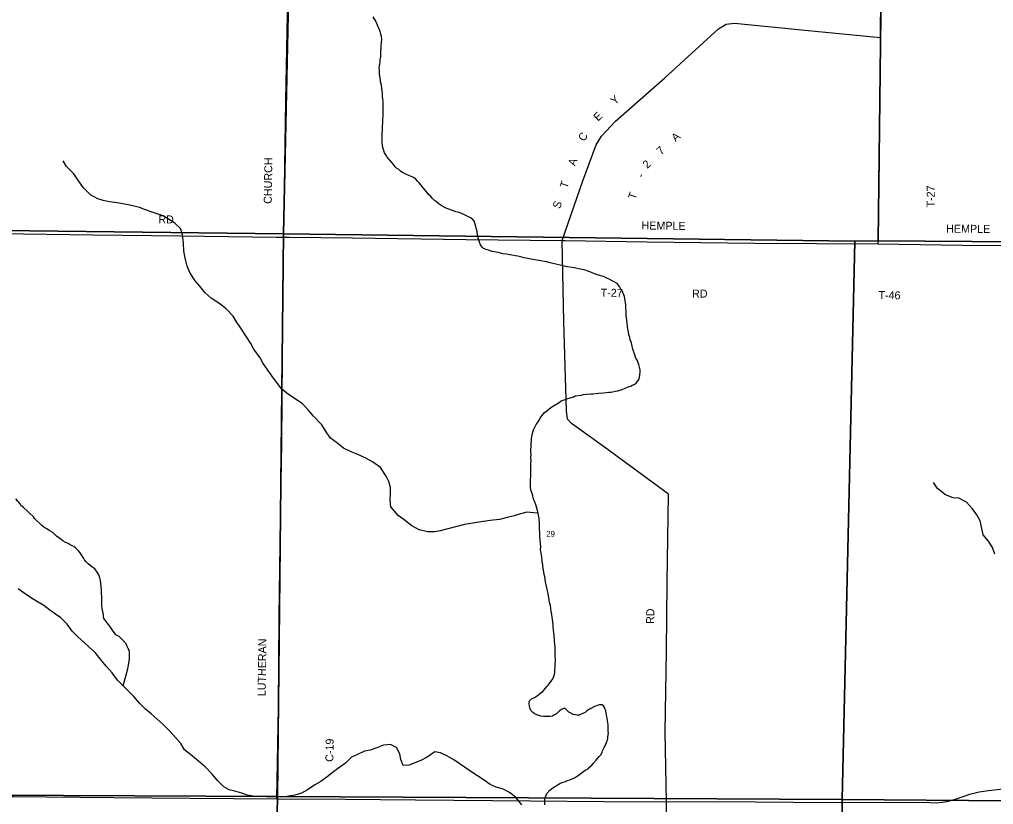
# Model space of a CAD drawing. Extents: x 1312308 to 1684953, y 460642 to 865172.
# Drawn here: x 1446100 to 1455224, y 614530 to 621889 of the extents above; entities that cross this region are included whole.
import ezdxf

# ---------------------------------------------------------------- set-up
doc = ezdxf.new("R2010")
doc.units = 0
for name, color, linetype in [('GM_X_County_Road', 7, 'Continuous'), ('GM_X_County_Road_Text', 7, 'Continuous'), ('GM_X_Minor_River', 7, 'Continuous'), ('GM_X_Section', 7, 'Continuous'), ('GM_X_Section_Text', 7, 'Continuous'), ('GM_X_Township_Road', 7, 'Continuous'), ('GM_X_Township_Road_Text', 7, 'Continuous')]:
    doc.layers.add(name, color=color, linetype=linetype)

msp = doc.modelspace()

# ---------------------------------------------------------------- linework, layer by layer
at = {"layer": 'GM_X_County_Road'}
for points in [[(1448511.2, 614582.4), (1448524.9, 615438.9), (1448532.1, 616287.4), (1448544.7, 617196.1), (1448557.1, 617918.4), (1448563.6, 618731.2), (1448572.3, 619644.4), (1448575.1, 619847.9), (1448581.3, 620306.7), (1448594, 621127.5), (1448612.1, 622102.6)], [(1448511.2, 614582.4), (1449152.7, 614579.8), (1449807.9, 614573.6), (1450888.3, 614564.4), (1451573.9, 614560), (1452161.1, 614555.7), (1452640.4, 614557.4), (1453347.3, 614552.7), (1454625.3, 614549.4), (1454689.7, 614547.5), (1454742.8, 614551.6), (1454785.4, 614558.6), (1454866.5, 614581.1), (1455002.6, 614627.3), (1455090.4, 614648), (1455175.5, 614662.4), (1455609.1, 614710.5)], [(1443164.3, 614625), (1443852, 614618.7), (1444163.2, 614618.3), (1444899.9, 614613.2), (1445175.8, 614608.8), (1445840.7, 614605.8), (1446043.5, 614605.5), (1446981.5, 614597.4), (1447697.6, 614588.3), (1448511.2, 614582.4)]]:
    msp.add_lwpolyline(points, dxfattribs=at)
at = {"layer": 'GM_X_Minor_River'}
for points in [[(1450371.4, 619961.1), (1450365.9, 619981.3), (1450360.3, 619995.5), (1450340.8, 620020.2), (1450324.9, 620030.6), (1450299.1, 620043.3), (1450275.2, 620054), (1450261.4, 620062.4), (1450217.5, 620079.5), (1450187.5, 620086.3), (1450165.6, 620096.9), (1450103.7, 620116.5), (1450078, 620131.2), (1450050.2, 620146), (1450028.4, 620162.6), (1450004.7, 620179.3), (1449987, 620193.8), (1449969.4, 620212.4), (1449951.7, 620228.9), (1449932.1, 620249.5), (1449916.5, 620270), (1449897, 620292.7), (1449885.3, 620309), (1449869.6, 620325.5), (1449857.9, 620339.9), (1449842.2, 620356.4), (1449828.6, 620372.8), (1449811, 620391.4), (1449797.2, 620403.8), (1449779.3, 620414.3), (1449763.4, 620420.7), (1449745.5, 620427.2), (1449719.6, 620439.9), (1449705.7, 620446.2), (1449687.8, 620454.7), (1449672, 620465.2), (1449654.3, 620481.7), (1449632.5, 620494.3), (1449618.8, 620508.8), (1449605.1, 620527.2), (1449587.6, 620547.8), (1449566.1, 620574.4), (1449544.6, 620599.1), (1449531.1, 620621.6), (1449519.5, 620640), (1449512, 620660.3), (1449502.6, 620688.7), (1449501.2, 620710.9), (1449497.8, 620735.2), (1449498.3, 620755.3), (1449497.1, 620785.5), (1449499.6, 620882.1), (1449502.9, 620930.3), (1449504.8, 621004.7), (1449505.9, 621047), (1449506.9, 621085.2), (1449505.8, 621121.4), (1449504.2, 621137.6), (1449501.1, 621173.9), (1449499.5, 621188), (1449498.3, 621222.3), (1449491.5, 621268.8), (1449487.9, 621286.9), (1449482.4, 621305.2), (1449480.8, 621323.4), (1449477.2, 621339.5), (1449473.8, 621361.8), (1449472.2, 621377.9), (1449470.7, 621398.1), (1449471.1, 621414.2), (1449469.8, 621440.4), (1449474.6, 621470.4), (1449477, 621488.5), (1449479.6, 621510.6), (1449484.4, 621538.7), (1449485.8, 621593), (1449488.5, 621621.1), (1449489, 621639.2), (1449492, 621677.4), (1449492.5, 621697.5), (1449489.3, 621729.8), (1449483.9, 621752), (1449478.4, 621776.3), (1449463.3, 621814.9), (1449444.3, 621857.7), (1449436.6, 621871.9), (1449413.5, 621912.8)], [(1450957.8, 617261.8), (1450914.7, 617266), (1450852.5, 617271.3), (1450791.9, 617256.4), (1450733.3, 617237.4), (1450666.6, 617220.7), (1450595.9, 617202), (1450509.3, 617193.6), (1450444.7, 617182.8), (1450382.2, 617174), (1450327.7, 617163), (1450269.3, 617154.1), (1450182.4, 617133.7), (1450125.8, 617116.7), (1450040.9, 617094.3), (1449986.4, 617085.3), (1449922.2, 617086.5), (1449842.2, 617106.2), (1449774.6, 617143.6), (1449703.4, 617199.3), (1449645.9, 617240.5), (1449579.3, 617322.2), (1449570.4, 617378.6), (1449573.8, 617448.8), (1449574.9, 617503), (1449560, 617557.6), (1449534.9, 617608.3), (1449480.3, 617689.7), (1449404.9, 617741.4), (1449345.4, 617776.7), (1449269.7, 617810.3), (1449205.9, 617835.6), (1449136.2, 617871.1), (1449069, 617924.7), (1449011.6, 617966), (1448966.7, 618033.2), (1448931.6, 618088.1), (1448852.9, 618170), (1448803.9, 618231.2), (1448746.9, 618290.5), (1448685.4, 618329.9), (1448615.9, 618375.5), (1448556.6, 618424.8), (1448478.3, 618526.8), (1448441.2, 618579.8), (1448382.7, 618665.3), (1448353.6, 618716.1), (1448294.9, 618797.6), (1448265.9, 618850.4), (1448225, 618913.5), (1448174.4, 618996.9), (1448133.4, 619055.9), (1448100.3, 619108.8), (1448033.4, 619178.4), (1447966.1, 619230), (1447894.7, 619277.6), (1447839.5, 619326.9), (1447788.5, 619388.2), (1447745.3, 619439.2), (1447698.6, 619512.5), (1447671.7, 619575.3), (1447654.9, 619639.9), (1447638.4, 619716.6), (1447635.9, 619793), (1447627.5, 619869.5), (1447606.6, 619930.2), (1447553.3, 619979.5), (1447495.8, 620016.8), (1447444.2, 620047.9), (1447390.3, 620067.1), (1447334.4, 620086.2), (1447280.6, 620105.4), (1447222.7, 620126.6), (1447148.7, 620144.2), (1447068.6, 620159.8), (1447014.5, 620168.9), (1446942.4, 620178.3), (1446884.4, 620191.5), (1446832.4, 620208.6), (1446764.9, 620246.1), (1446699.9, 620311.7), (1446645.1, 620385.1), (1446608.1, 620442.1), (1446541.2, 620511.7), (1446508.1, 620564.6)], [(1451306.2, 618360.3), (1451364.8, 618369), (1451379, 618372.7), (1451411.3, 618375.9), (1451453.6, 618378.9), (1451471.7, 618378.5), (1451522.2, 618385.3), (1451570.6, 618388.2), (1451598.9, 618391.5), (1451619.1, 618395), (1451639.3, 618396.5), (1451655.5, 618400.2), (1451683.7, 618403.5), (1451703.9, 618407.1), (1451744.6, 618422.2), (1451801.6, 618444.9), (1451825.9, 618452.4), (1451840.2, 618460.1), (1451856.5, 618467.8), (1451876.9, 618479.3), (1451902, 618515), (1451906.6, 618537), (1451909, 618553), (1451914, 618589.2), (1451912.4, 618605.3), (1451905.3, 618641.7), (1451899.6, 618655.9), (1451884.5, 618696.5), (1451872.9, 618714.9), (1451859.9, 618755.5), (1451844.9, 618798.1), (1451843.3, 618812.2), (1451832.3, 618856.8), (1451821, 618885.2), (1451815.6, 618911.5), (1451808.2, 618933.9), (1451804.8, 618960.1), (1451799.5, 618986.4), (1451796.2, 619014.7), (1451790.8, 619041), (1451787.5, 619067.2), (1451784.1, 619093.4), (1451782.7, 619115.6), (1451783.2, 619135.8), (1451781.8, 619157.9), (1451780.4, 619184.1), (1451779.3, 619218.4), (1451774.1, 619252.7), (1451767.1, 619293.1), (1451746.3, 619344), (1451728.8, 619368.5), (1451719.2, 619384.9), (1451697.8, 619413.6), (1451664.1, 619434.5), (1451650.1, 619438.9), (1451624.4, 619455.6), (1451608.5, 619462), (1451570.7, 619479), (1451524.7, 619492.2), (1451484.8, 619505.3), (1451456.9, 619516), (1451441, 619522.4), (1451389.1, 619541.8), (1451353.1, 619548.7), (1451299.1, 619562.1), (1451275, 619564.7), (1451232.9, 619571.8), (1451214.9, 619574.2), (1451150.8, 619587.9), (1451124.8, 619594.5), (1451094.8, 619601.3), (1451070.8, 619607.9), (1451056.8, 619610.3), (1451036.8, 619616.8), (1450964.7, 619630.6), (1450926.6, 619635.6), (1450878.5, 619644.8), (1450860.5, 619649.3), (1450828.5, 619656.1), (1450806.5, 619660.6), (1450766.5, 619669.7), (1450746.4, 619672.2), (1450710.3, 619679.1), (1450692.3, 619681.5), (1450660.3, 619688.3), (1450628.1, 619691.1), (1450608.2, 619697.7), (1450584.2, 619704.3), (1450568.2, 619706.7), (1450524.1, 619715.8), (1450502.1, 619722.4), (1450462.2, 619735.4), (1450446.3, 619741.8), (1450432.6, 619756.3), (1450419, 619776.7), (1450409.6, 619803.1), (1450400.4, 619833.5), (1450391.2, 619868), (1450386, 619902.3), (1450378.8, 619932.7), (1450371.4, 619961.1)], [(1451028, 615620.3), (1451040.5, 615636.1), (1451052.9, 615649.8), (1451063.3, 615663.7), (1451080, 615685.4), (1451094.6, 615707.2), (1451105.3, 615729.1), (1451109.9, 615751.1), (1451114.3, 615765.1), (1451114.7, 615783.2), (1451117.9, 615827.3), (1451119.5, 615889.7), (1451118.3, 615921.9), (1451117.1, 615952.1), (1451117.6, 615970.2), (1451116.6, 616012.5), (1451115, 616026.6), (1451112, 616066.9), (1451109.2, 616115.3), (1451102.5, 616167.7), (1451099.1, 616192), (1451097.8, 616216.1), (1451094.4, 616242.4), (1451091, 616264.6), (1451089.5, 616286.8), (1451086.2, 616313), (1451080.9, 616341.3), (1451075.5, 616367.6), (1451072.2, 616395.8), (1451064.9, 616424.2), (1451061.5, 616450.4), (1451050.9, 616507), (1451045.6, 616533.3), (1451040.3, 616561.6), (1451033, 616589.9), (1451027.7, 616618.2), (1451024.1, 616638.4), (1451022.5, 616652.6), (1451015.3, 616687), (1451008.4, 616731.4), (1451001.2, 616761.7), (1451001.6, 616779.8), (1450996.2, 616802.1), (1450994.5, 616816.2), (1450991.4, 616850.5), (1450986.4, 616890.9), (1450982.8, 616907.1), (1450981.1, 616921.2), (1450981.9, 616949.3), (1450978.6, 616977.6), (1450977.5, 617011.8), (1450974.3, 617046.1), (1450974.8, 617066.2), (1450973.4, 617088.4), (1450971.7, 617102.5), (1450970.2, 617120.7), (1450970.8, 617142.8), (1450969.2, 617160.9), (1450969.7, 617179), (1450968.1, 617193.2), (1450966.6, 617213.3), (1450964.9, 617227.5), (1450961.3, 617241.6), (1450957.8, 617261.8), (1450952.3, 617286.1), (1450939.4, 617328.7), (1450924.4, 617373.3), (1450914.9, 617393.7), (1450903.9, 617436.2), (1450890.9, 617478.8), (1450887.5, 617501), (1450886.2, 617531.2), (1450885.5, 617581.6), (1450888.1, 617601.6), (1450890.7, 617704.2), (1450889.3, 617728.4), (1450892, 617754.5), (1450890.6, 617776.7), (1450891.6, 617816.9), (1450890, 617831), (1450892.1, 617913.5), (1450894.8, 617941.6), (1450897.3, 617957.6), (1450899.9, 617979.7), (1450902.4, 617999.8), (1450915.6, 618043.7), (1450926.3, 618067.6), (1450941, 618093.4), (1450957.8, 618117.2), (1450972.5, 618141), (1450981, 618158.9), (1451018.4, 618204.3), (1451038.9, 618219.9), (1451076, 618253.2), (1451102.6, 618268.6), (1451153.7, 618299.6), (1451174.2, 618313.2), (1451210.7, 618326.4), (1451227, 618334.1), (1451287.9, 618352.7), (1451306.2, 618360.3)], [(1455234.3, 616876.5), (1455215.5, 616941.1), (1455176.5, 617000.1), (1455125.4, 617057.3), (1455114.6, 617117.8), (1455099.9, 617188.3), (1455067, 617247.2), (1455027.9, 617302.2), (1454968.9, 617363.6), (1454897.3, 617401.2), (1454847.1, 617406.2), (1454773.3, 617433.7), (1454698.1, 617491.4), (1454661.1, 617548.4)], [(1447070, 615642.7), (1447115.8, 615801.1), (1447118.3, 615821.2), (1447123.2, 615855.2), (1447127.8, 615877.3), (1447130.4, 615899.3), (1447131.4, 615939.5), (1447129.9, 615957.7), (1447126.4, 615975.9), (1447118.8, 615994.2), (1447109.1, 616010.5), (1447097.7, 616036.9), (1447072.4, 616067.7), (1447033.1, 616104.9), (1447003.3, 616121.7), (1446989.7, 616140.2), (1446978, 616156.5), (1446945, 616201.6), (1446929.4, 616220.1), (1446902.2, 616256.9), (1446890.5, 616275.3), (1446887, 616295.5), (1446885.4, 616309.7), (1446874.8, 616366.3), (1446871.6, 616398.5), (1446870.2, 616422.7), (1446870.6, 616436.8), (1446869.6, 616477.1), (1446868.4, 616507.3), (1446867.2, 616541.5), (1446860.8, 616602), (1446857.5, 616630.3), (1446852.1, 616654.6), (1446846.5, 616672.8), (1446838.9, 616689.1), (1446827.3, 616709.5), (1446804, 616740.2), (1446788.1, 616750.7), (1446760.5, 616771.5), (1446742.7, 616786), (1446721.2, 616808.6), (1446709.5, 616825), (1446696, 616845.5), (1446680.5, 616870), (1446666.9, 616888.4), (1446651.3, 616908.9), (1446637.7, 616925.4), (1446623.8, 616935.8), (1446608.1, 616948.2), (1446594.1, 616954.6), (1446574.2, 616963.1), (1446554.4, 616975.7), (1446528.6, 616988.4), (1446504.8, 617003), (1446477.2, 617023.8), (1446445.5, 617044.7), (1446412.2, 617079.7), (1446376.5, 617098.7), (1446354.7, 617113.3), (1446329, 617130), (1446309.3, 617146.6), (1446287.7, 617167.3), (1446260.1, 617192.1), (1446240.5, 617212.7), (1446230.8, 617227), (1446191.6, 617264.2), (1446173.8, 617278.7), (1446138.5, 617315.8), (1446112.9, 617334.5), (1446105.2, 617348.8), (1446064.1, 617396.1)], [(1446488.5, 616279.6), (1446437.2, 616315.2), (1446384, 616352.9), (1446326.8, 616394.7), (1446269.5, 616430.4), (1446204.3, 616470.4), (1446143.1, 616510.3), (1446087.9, 616552)], [(1450805.7, 614526.2), (1450753.3, 614593.9), (1450696.2, 614639.7), (1450624.9, 614675.8), (1450565, 614691.6), (1450507.5, 614719.3), (1450452.2, 614757), (1450389.1, 614798.9), (1450337.7, 614832.5), (1450278.6, 614874.3), (1450227.3, 614909.8), (1450168.1, 614949.7), (1450102.8, 614985.6), (1450043.2, 615013.4), (1449989.2, 615022.9), (1449919.6, 614974.7), (1449860.5, 614944.2), (1449803.6, 614921.7), (1449750.7, 614899), (1449692.3, 614894.7), (1449671.8, 614953.5), (1449661.2, 615006), (1449632.6, 615065), (1449575.1, 615092.7), (1449510.6, 615086.5), (1449445.6, 615060.2), (1449384.8, 615039.8), (1449330.3, 615031.3), (1449267.1, 614998.9), (1449210.1, 614974.4), (1449152.3, 614917.8), (1449101, 614879), (1449045.7, 614840.4), (1448994.3, 614797.7), (1448922.6, 614747.4), (1448867.4, 614714.9), (1448797.8, 614666.6), (1448742.7, 614638), (1448679.9, 614617.7), (1448605.2, 614605.7), (1448540.7, 614599.5), (1448414.2, 614603), (1448356, 614606.6), (1448287.7, 614608.5), (1448233.7, 614618.1), (1448182, 614637.6), (1448116.2, 614655.5), (1448064.3, 614667), (1448012.7, 614694.5), (1447954.2, 614756.4), (1447903.5, 614814.1), (1447839.1, 614884.2), (1447776.2, 614938.1), (1447701.5, 614998.4), (1447646.5, 615044.2), (1447609.9, 615101.4), (1447563.1, 615154.9), (1447508.5, 615216.7), (1447442, 615282.8), (1447389, 615330.5), (1447332.1, 615380.3), (1447281, 615423.9), (1447224.3, 615481.7), (1447171.8, 615543.5), (1447070, 615642.7), (1447017.2, 615696.4), (1446968.8, 615766), (1446916.1, 615823.8), (1446869.4, 615879.3), (1446807.2, 615955.4), (1446756.2, 616003), (1446701.3, 616050.7), (1446646.4, 616102.5), (1446593.6, 616154.2), (1446545.1, 616219.8), (1446488.5, 616279.6)], [(1451021.8, 614526.1), (1451020.6, 614556.3), (1451021.1, 614574.4), (1451023.5, 614592.4), (1451032.3, 614618.4), (1451038.7, 614632.3), (1451067.7, 614663.8), (1451082.1, 614677.5), (1451112.8, 614698.9), (1451127.1, 614706.6), (1451145.5, 614718.2), (1451161.8, 614725.9), (1451182.3, 614737.5), (1451212.7, 614744.8), (1451233, 614754.3), (1451255.4, 614761.8), (1451275.7, 614771.4), (1451298.1, 614780.9), (1451318.6, 614792.5), (1451332.9, 614802.2), (1451361.6, 614823.7), (1451398.6, 614850.9), (1451425.1, 614864.4), (1451443.7, 614882), (1451462.2, 614897.7), (1451474.7, 614913.5), (1451501.7, 614947), (1451530.7, 614980.5), (1451549.4, 615000.2), (1451557.9, 615020.1), (1451562.3, 615034.1), (1451579.4, 615071.9), (1451587.8, 615085.8), (1451600.8, 615119.6), (1451609.2, 615133.5), (1451611.6, 615149.5), (1451612, 615163.6), (1451616.9, 615199.7), (1451615.3, 615215.8), (1451614.1, 615248), (1451612.8, 615274.2), (1451609.5, 615300.5), (1451607.9, 615318.6), (1451604.4, 615338.8), (1451602.8, 615352.9), (1451599.2, 615371.1), (1451595.6, 615385.3), (1451592.1, 615407.5), (1451584.4, 615421.8), (1451578.9, 615440), (1451571.2, 615456.3), (1451553.3, 615464.8), (1451529.1, 615463.3), (1451496.6, 615452.1), (1451480.4, 615446.4), (1451451.8, 615429), (1451413, 615409.8), (1451398.5, 615394.1), (1451382.2, 615386.4), (1451355.8, 615375), (1451341.5, 615369.3), (1451323.4, 615367.7), (1451307.3, 615370.1), (1451287.3, 615374.6), (1451259.5, 615389.4), (1451245.6, 615395.8), (1451226, 615414.3), (1451210.2, 615428.8), (1451194.2, 615431.2), (1451177.8, 615421.5), (1451157.4, 615407.9), (1451128.5, 615380.5), (1451112.1, 615370.8), (1451093.7, 615359.2), (1451067.4, 615355.8), (1451039.2, 615354.4), (1451007, 615355.2), (1450983, 615359.8), (1450959, 615366.4), (1450945, 615370.8), (1450921.2, 615383.4), (1450907.3, 615391.8), (1450889.8, 615412.4), (1450880.3, 615436.7), (1450875.2, 615473.1), (1450873.6, 615487.2), (1450878, 615503.2), (1450894.6, 615520.9), (1450923.1, 615532.3), (1450941.5, 615545.9), (1450962, 615559.5), (1450986.7, 615581), (1451003.1, 615590.7), (1451013.5, 615604.5), (1451028, 615620.3)]]:
    msp.add_lwpolyline(points, dxfattribs=at)
at = {"layer": 'GM_X_Section'}
for points in [[(1443369.8, 625229.9), (1448684.1, 625165.1), (1448573.8, 619879.7), (1443287.6, 619943.9)], [(1448684.1, 625165.1), (1454204, 625082.2), (1454142, 619813.9), (1453924, 619812.3), (1448573.8, 619879.7)], [(1454204, 625082.2), (1459521.5, 625085.3), (1459424.8, 619777.8), (1454142, 619813.9)], [(1443287.6, 619943.9), (1448573.8, 619879.7), (1448515.8, 614605.3), (1443168.8, 614630.7), (1443265.9, 619262.4)], [(1448573.8, 619879.7), (1453924, 619812.3), (1453806.8, 614577.1), (1448515.8, 614605.3)], [(1453924, 619812.3), (1454142, 619813.9), (1459424.8, 619777.8), (1459323.4, 614534.3), (1453806.8, 614577.1)], [(1443168.8, 614630.7), (1448515.8, 614605.3), (1448412.6, 609263.8), (1443044.1, 609319.5)], [(1448515.8, 614605.3), (1453806.8, 614577.1), (1453800.8, 609199.7), (1448412.6, 609263.8)], [(1453806.8, 614577.1), (1459323.4, 614534.3), (1459175.1, 609143.8), (1453800.8, 609199.7)]]:
    msp.add_lwpolyline(points, close=True, dxfattribs=at)
at = {"layer": 'GM_X_Township_Road'}
for points in [[(1454144.7, 619838.2), (1454154.3, 620590.5), (1454162.1, 621198.4), (1454163.9, 621720.1), (1454171.4, 622494.5), (1454174.2, 623023.5), (1454174.3, 623040.7)], [(1451184.2, 619816.4), (1451377.2, 620376.2), (1451503, 620714.7), (1451552.9, 620793.9), (1451682.3, 620935.5), (1452144.2, 621342.9), (1452647.4, 621801.5), (1452718.5, 621846.1), (1452798.8, 621854.4), (1453456.4, 621789.8), (1454163.9, 621720.1)], [(1443279.1, 619936.6), (1444259.6, 619904.8), (1445068.7, 619895.2), (1445919.7, 619882.8), (1446788.7, 619871.9), (1447607.7, 619860.1), (1448504.8, 619848.6), (1448575.1, 619847.9), (1448627.3, 619847.3)], [(1448627.3, 619847.3), (1449219.7, 619841.1), (1450283.1, 619828), (1451184.2, 619816.4)], [(1451184.2, 619816.4), (1451184.2, 619816.4), (1451210.5, 619816), (1451975.1, 619805.2), (1452988.4, 619791.1), (1454144, 619786), (1454144.7, 619838.2)], [(1452161.1, 614555.7), (1452149.3, 615210.1), (1452160.5, 615970.2), (1452167, 616610.1), (1452179.9, 617440.5), (1451578.9, 617879), (1451271.4, 618100.4), (1451234.3, 618143.4), (1451224.1, 618221.8), (1451199.1, 619059.3), (1451184.2, 619816.4)], [(1454144, 619786), (1454928.9, 619772.8), (1455738.2, 619771.2), (1456341, 619763.1), (1456356, 619762.9)], [(1452218.2, 609194.8), (1452224.6, 609518.9), (1452211.8, 610132), (1452202.6, 610865.8), (1452195, 611464.6), (1452178.3, 612490.3), (1452177.7, 612551), (1452162.6, 612708.8), (1452148.6, 612845.3), (1452156.5, 613341.5), (1452159.9, 613878.5), (1452161.1, 614555.7)]]:
    msp.add_lwpolyline(points, dxfattribs=at)

# ---------------------------------------------------------------- texts
at = {"layer": 'GM_X_County_Road_Text'}
for s, rotation, p in [('CHURCH', 89.00932, (1448462, 620160.6)), ('LUTHERAN', 89.10686, (1448404.8, 615544.7)), ('C-19', 89.31422, (1449039.7, 614930.2))]:
    msp.add_text(s, height=75, rotation=rotation, dxfattribs=at).set_placement(p)
at = {"layer": 'GM_X_Section_Text'}
msp.add_text('29', height=55.25, rotation=0.00001, dxfattribs=at).set_placement((1451033.1, 617040))
at = {"layer": 'GM_X_Township_Road_Text'}
for s, rotation, p in [('Y', 41.71401, (1451676.5, 621085.4)), ('E', 44.63332, (1451519.8, 620930.5)), ('C', 54.89063, (1451387.2, 620739.7)), ('A', 41.79659, (1452246, 620738.2)), ('7', 42.11021, (1452109.2, 620614.6)), ('A', 69.48189, (1451304.1, 620510.3)), ('2', 44.76448, (1451980.7, 620487)), ('-', 63.59553, (1451941.1, 620397.7)), ('T', 70.38048, (1451229.2, 620300.1)), ('T', 70.0308, (1451868, 620195)), ('T-27', 89.29305, (1454671.2, 620126.4)), ('S', 70.381, (1451161.2, 620109.4)), ('RD', 359.51048, (1447399.9, 619978.7)), ('HEMPLE', 359.3148, (1451926.4, 619921.5)), ('HEMPLE', 359.65831, (1454780.1, 619890.7)), ('T-27', 359.29306, (1451543.7, 619291)), ('RD', 359.50636, (1452399.3, 619282.8)), ('T-46', 358.93969, (1454145.3, 619269)), ('RD', 89.00888, (1452043.8, 616222.1))]:
    msp.add_text(s, height=75, rotation=rotation, dxfattribs=at).set_placement(p)

doc.saveas('drawing.dxf')
